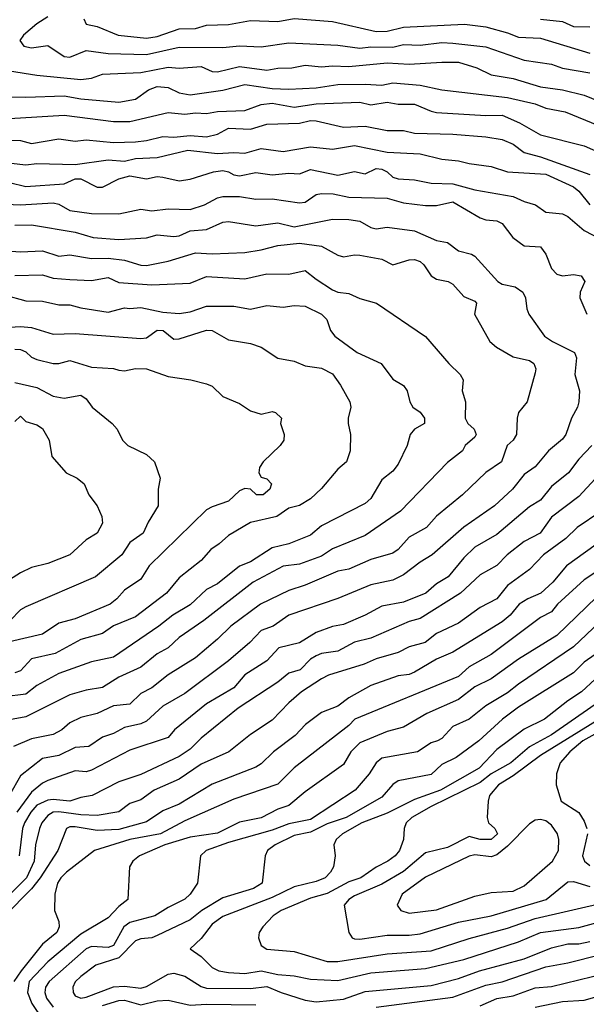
# Model space of a CAD drawing. Header units: metres. Extents: x -46681 to -43747, y -240911 to -237677.
# Tile 908 of 1056: x -43853 to -43801, y -239114 to -239024. Entities that reach past the tile are written whole.
import ezdxf

# ---------------------------------------------------------------- set-up
doc = ezdxf.new("R2010")
doc.units = ezdxf.units.M
doc.layers.add('CONTOUR_INDEX', color=1, linetype='Continuous')
doc.layers.add('CONTOUR_INTER', color=3, linetype='Continuous')

msp = doc.modelspace()

# ---------------------------------------------------------------- linework, layer by layer
at = {"layer": 'CONTOUR_INDEX'}
for points, elevation in [([(-43805.095, -239024.062), (-43803.095, -239024.269), (-43802.095, -239024.718), (-43800.595, -239024.759)], 90), ([(-43853.595, -239033.139), (-43848.595, -239032.836), (-43844.095, -239033.399), (-43842.595, -239033.412), (-43839.095, -239032.585), (-43837.595, -239032.727), (-43836.595, -239032.623), (-43835.595, -239032.683), (-43834.595, -239032.505), (-43832.095, -239032.409), (-43830.595, -239031.872), (-43829.595, -239031.725), (-43827.595, -239032.092), (-43825.595, -239031.793), (-43821.595, -239031.655), (-43820.595, -239031.879), (-43819.095, -239031.648), (-43818.095, -239031.821), (-43816.595, -239031.836), (-43815.095, -239032.48), (-43814.595, -239032.58), (-43810.095, -239032.866), (-43808.595, -239032.835), (-43807.015, -239033.52), (-43805.095, -239034.635), (-43801.095, -239035.632), (-43799.095, -239036.512)], 95), ([(-43853.095, -239042.895), (-43851.595, -239042.863), (-43847.595, -239043.525), (-43845.943, -239044.02), (-43843.595, -239044.2), (-43841.095, -239044.057), (-43840.095, -239043.772), (-43838.595, -239043.912), (-43838.095, -239043.846), (-43837.095, -239043.417), (-43835.595, -239043.276), (-43834.095, -239042.622), (-43833.595, -239042.551), (-43831.095, -239042.941), (-43829.095, -239042.677), (-43827.595, -239043.036), (-43824.095, -239042.345), (-43822.595, -239042.356), (-43821.595, -239042.518), (-43820.595, -239043.099), (-43820.095, -239043.206), (-43819.095, -239043.077), (-43816.595, -239043.417), (-43814.595, -239044.275), (-43813.595, -239044.458), (-43812.595, -239045.22), (-43811.409, -239045.52), (-43811.095, -239045.727), (-43808.993, -239048.02), (-43808.595, -239048.272), (-43807.394, -239048.52), (-43806.718, -239049.02), (-43806.455, -239049.52), (-43806.35, -239050.52), (-43806.168, -239051.02), (-43804.74, -239053.02), (-43803.997, -239053.52), (-43801.981, -239054.52), (-43801.813, -239055.02), (-43801.963, -239056.52), (-43801.523, -239058.02), (-43801.586, -239059.02), (-43801.712, -239059.52), (-43802.277, -239060.52), (-43802.781, -239062.02), (-43803.095, -239062.438), (-43804.374, -239063.52), (-43805.595, -239064.967), (-43806.595, -239065.661), (-43807.649, -239067.02), (-43809.309, -239068.52), (-43812.095, -239070.491), (-43814.977, -239073.02), (-43816.095, -239073.697), (-43817.595, -239074.84), (-43818.595, -239075.333), (-43820.595, -239075.754), (-43823.595, -239077.009), (-43828.095, -239078.533), (-43829.525, -239079.52), (-43830.595, -239079.935), (-43831.648, -239081.02), (-43833.595, -239082.688), (-43837.595, -239085.683), (-43839.595, -239086.832), (-43841.095, -239088.213), (-43841.595, -239088.458), (-43843.095, -239088.804), (-43844.095, -239089.348), (-43845.095, -239089.67), (-43846.353, -239090.52), (-43847.595, -239090.609), (-43849.095, -239091.367), (-43850.595, -239091.628), (-43852.595, -239093.224), (-43853.595, -239094.971)], 100), ([(-43853.095, -239054.224), (-43852.595, -239054.254), (-43852.095, -239054.476), (-43851.595, -239054.938), (-43851.095, -239055.166), (-43849.595, -239055.526), (-43849.095, -239055.529), (-43848.095, -239055.263), (-43846.095, -239055.849), (-43844.095, -239055.974), (-43843.595, -239056.141), (-43843.095, -239056.187), (-43842.095, -239055.98), (-43841.095, -239056.015), (-43839.095, -239056.711), (-43837.024, -239057.02), (-43835.595, -239057.39), (-43835.095, -239057.586), (-43834.095, -239058.541), (-43832.595, -239059.197), (-43831.595, -239059.864), (-43830.595, -239060.15), (-43829.595, -239059.929), (-43829.312, -239060.02), (-43828.765, -239060.52), (-43828.854, -239061.02), (-43828.511, -239062.02), (-43828.545, -239062.52), (-43828.864, -239063.02), (-43830.426, -239064.52), (-43830.759, -239065.02), (-43830.814, -239065.52), (-43830.595, -239065.918), (-43830.095, -239066.061), (-43829.653, -239066.52), (-43829.814, -239067.02), (-43830.439, -239067.52), (-43831.041, -239067.52), (-43831.595, -239067.01), (-43832.095, -239066.952), (-43832.595, -239067.167), (-43833.595, -239068.102), (-43835.095, -239068.613), (-43835.595, -239068.9), (-43840.845, -239074.02), (-43841.595, -239075.239), (-43843.095, -239076.235), (-43843.778, -239077.02), (-43844.402, -239077.52), (-43847.595, -239078.853), (-43849.095, -239079.264), (-43850.595, -239080.265), (-43853.595, -239080.969)], 105), ([(-43798.438, -239073.52), (-43801.095, -239075.285), (-43803.545, -239077.52), (-43804.095, -239078.222), (-43805.095, -239078.73), (-43809.595, -239082.116), (-43811.595, -239083.263), (-43812.595, -239084.14), (-43822.04, -239088.02), (-43822.595, -239088.616), (-43827.595, -239092.473), (-43829.095, -239093.963), (-43833.095, -239095.331), (-43837.595, -239097.333), (-43839.816, -239098.52), (-43842.595, -239099.019), (-43845.844, -239100.02), (-43848.392, -239102.02), (-43848.915, -239102.52), (-43849.226, -239103.02), (-43849.461, -239104.02), (-43849.487, -239105.52), (-43849.099, -239106.52), (-43849.052, -239107.02), (-43849.27, -239107.52), (-43850.595, -239108.606), (-43852.536, -239111.02), (-43853.187, -239112.02)], 95), ([(-43800.095, -239086.688), (-43804.095, -239089.451), (-43806.095, -239090.558), (-43807.811, -239092.02), (-43809.595, -239093.041), (-43810.595, -239093.825), (-43815.068, -239096.02), (-43816.837, -239097.02), (-43817.375, -239097.52), (-43817.537, -239098.02), (-43817.598, -239099.02), (-43817.962, -239100.02), (-43818.355, -239100.52), (-43819.031, -239101.02), (-43820.095, -239101.569), (-43821.497, -239102.52), (-43822.595, -239102.903), (-43824.595, -239103.977), (-43826.095, -239104.383), (-43828.792, -239105.52), (-43829.504, -239106.02), (-43830.461, -239107.02), (-43830.801, -239107.52), (-43830.866, -239108.02), (-43830.595, -239108.708), (-43830.095, -239109.055), (-43827.595, -239109.275), (-43824.595, -239110.175), (-43823.595, -239110.179), (-43819.095, -239109.483), (-43815.095, -239109.207), (-43811.595, -239108.079), (-43808.095, -239107.133), (-43805.595, -239106.263), (-43799.095, -239104.76)], 90), ([(-43805.595, -239114.348), (-43803.095, -239113.848), (-43801.095, -239113.721), (-43796.595, -239112.444)], 95)]:
    msp.add_lwpolyline(points, dxfattribs=dict(at, elevation=elevation))
at = {"layer": 'CONTOUR_INTER'}
for points, elevation in [([(-43850.095, -239023.857), (-43851.095, -239024.487), (-43852.314, -239025.52), (-43852.657, -239026.02), (-43852.291, -239026.52), (-43851.595, -239026.685), (-43850.095, -239026.473), (-43848.595, -239027.463), (-43848.095, -239027.538), (-43846.595, -239026.911), (-43844.595, -239027.195), (-43841.095, -239027.302), (-43838.095, -239026.611), (-43834.095, -239026.661), (-43832.595, -239026.5), (-43830.595, -239026.581), (-43828.095, -239026.229), (-43823.595, -239026.437), (-43821.595, -239026.699), (-43820.595, -239026.596), (-43818.595, -239026.63), (-43817.595, -239026.377), (-43816.095, -239026.427), (-43814.095, -239026.19), (-43813.095, -239026.25), (-43810.095, -239026.578), (-43806.595, -239027.802), (-43804.095, -239028.158), (-43803.095, -239028.541), (-43800.595, -239028.974)], 92), ([(-43846.812, -239024.02), (-43846.595, -239024.529), (-43845.595, -239024.727), (-43843.663, -239025.52), (-43841.095, -239025.785), (-43840.095, -239025.646), (-43838.095, -239024.93), (-43836.595, -239024.904), (-43835.595, -239024.62), (-43833.595, -239024.557), (-43831.595, -239024.181), (-43829.095, -239024.274), (-43827.595, -239023.983), (-43824.095, -239024.285), (-43820.095, -239025.187), (-43819.095, -239025.141), (-43817.595, -239024.775), (-43812.027, -239024.52), (-43810.095, -239024.768), (-43808.095, -239025.293), (-43807.095, -239025.696), (-43805.095, -239025.792), (-43800.595, -239027.151)], 91), ([(-43853.595, -239028.78), (-43851.095, -239029.17), (-43847.095, -239029.57), (-43846.095, -239029.445), (-43845.095, -239029.075), (-43841.595, -239028.936), (-43839.095, -239028.444), (-43838.095, -239028.528), (-43836.095, -239028.39), (-43835.095, -239028.849), (-43834.595, -239028.866), (-43832.595, -239028.374), (-43830.095, -239028.709), (-43829.095, -239028.542), (-43827.816, -239028.52), (-43826.595, -239028.268), (-43825.095, -239028.418), (-43824.095, -239028.309), (-43822.595, -239028.382), (-43819.095, -239028.056), (-43817.095, -239028.186), (-43814.095, -239027.973), (-43812.595, -239027.987), (-43810.898, -239028.52), (-43809.595, -239029.146), (-43807.595, -239029.482), (-43805.095, -239030.24), (-43803.095, -239030.513), (-43801.095, -239030.999), (-43799.095, -239031.82)], 93), ([(-43855.095, -239031.127), (-43852.095, -239031.201), (-43848.595, -239031.075), (-43847.095, -239031.332), (-43843.595, -239031.634), (-43842.095, -239031.384), (-43840.901, -239030.52), (-43840.095, -239030.203), (-43839.095, -239030.294), (-43838.095, -239030.796), (-43837.095, -239030.975), (-43834.095, -239030.553), (-43832.095, -239030.038), (-43829.595, -239030.391), (-43828.095, -239030.47), (-43825.595, -239030.347), (-43823.595, -239030.038), (-43821.095, -239029.988), (-43819.595, -239030.098), (-43818.595, -239029.869), (-43816.095, -239030.076), (-43814.095, -239030.504), (-43808.095, -239031.213), (-43805.595, -239031.804), (-43804.595, -239032.177), (-43802.854, -239032.52), (-43798.595, -239034.276)], 94), ([(-43854.595, -239035.108), (-43852.595, -239035.152), (-43851.595, -239035.415), (-43849.095, -239034.993), (-43847.595, -239035.194), (-43846.595, -239035.084), (-43844.095, -239035.325), (-43842.095, -239035.255), (-43841.095, -239035.151), (-43839.595, -239034.78), (-43838.595, -239034.837), (-43837.095, -239034.704), (-43835.595, -239034.81), (-43834.595, -239034.562), (-43833.595, -239034.035), (-43831.595, -239034.109), (-43830.095, -239033.655), (-43827.095, -239033.552), (-43826.095, -239033.331), (-43825.595, -239033.347), (-43823.095, -239033.941), (-43821.095, -239033.835), (-43819.095, -239034.233), (-43817.595, -239034.218), (-43816.595, -239034.49), (-43813.095, -239034.577), (-43810.095, -239034.814), (-43808.595, -239035.062), (-43807.595, -239035.49), (-43806.595, -239036.239), (-43805.095, -239036.626), (-43800.595, -239038.244)], 96), ([(-43855.095, -239037.029), (-43852.095, -239037.382), (-43851.095, -239037.238), (-43847.595, -239037.355), (-43844.595, -239036.912), (-43843.095, -239037.025), (-43842.095, -239036.783), (-43840.095, -239036.696), (-43837.296, -239036.02), (-43834.595, -239036.322), (-43833.095, -239036.235), (-43832.095, -239036.313), (-43830.595, -239035.87), (-43828.595, -239036.146), (-43826.095, -239035.738), (-43824.095, -239035.946), (-43822.095, -239035.616), (-43819.095, -239036.227), (-43816.095, -239036.377), (-43814.095, -239036.855), (-43812.595, -239036.995), (-43811.595, -239037.252), (-43809.595, -239037.52), (-43808.095, -239038.002), (-43804.595, -239038.224), (-43802.095, -239039.376), (-43801.595, -239039.773), (-43800.599, -239041.02)], 97), ([(-43853.595, -239038.999), (-43852.095, -239039.336), (-43848.595, -239039.098), (-43847.595, -239038.663), (-43847.095, -239038.663), (-43845.595, -239039.419), (-43845.095, -239039.397), (-43843.595, -239038.638), (-43842.595, -239038.377), (-43841.095, -239038.65), (-43840.095, -239038.446), (-43839.595, -239038.496), (-43838.095, -239038.835), (-43837.095, -239038.695), (-43834.957, -239038.02), (-43834.095, -239037.887), (-43833.595, -239037.997), (-43833.095, -239038.3), (-43832.595, -239038.374), (-43831.095, -239038.081), (-43829.595, -239038.28), (-43828.095, -239038.122), (-43827.095, -239038.183), (-43826.095, -239037.812), (-43823.595, -239038.305), (-43822.095, -239037.995), (-43821.095, -239038.189), (-43820.095, -239037.712), (-43819.595, -239037.765), (-43819.111, -239038.02), (-43818.595, -239038.512), (-43818.095, -239038.639), (-43816.595, -239038.742), (-43815.095, -239039.061), (-43813.095, -239039.094), (-43811.095, -239039.647), (-43807.595, -239040.255), (-43806.595, -239040.735), (-43805.548, -239041.02), (-43804.595, -239041.707), (-43803.095, -239041.855), (-43802.595, -239042.087), (-43801.095, -239043.371), (-43799.595, -239044.153)], 98), ([(-43854.595, -239040.942), (-43852.595, -239041.015), (-43849.595, -239040.83), (-43849.095, -239040.958), (-43848.095, -239041.534), (-43846.095, -239041.81), (-43843.595, -239041.855), (-43841.595, -239041.423), (-43840.595, -239041.567), (-43839.095, -239041.383), (-43837.095, -239041.438), (-43835.787, -239041.02), (-43834.595, -239040.375), (-43834.095, -239040.274), (-43832.595, -239040.25), (-43831.095, -239040.512), (-43829.595, -239040.482), (-43827.095, -239040.846), (-43826.595, -239040.772), (-43825.595, -239040.093), (-43825.095, -239039.995), (-43824.025, -239040.02), (-43822.595, -239040.319), (-43819.095, -239040.42), (-43817.595, -239040.858), (-43815.595, -239041.098), (-43814.595, -239041.079), (-43813.095, -239040.763), (-43810.595, -239042.219), (-43810.095, -239042.406), (-43809.095, -239042.483), (-43808.595, -239042.719), (-43807.635, -239044.02), (-43806.595, -239044.764), (-43805.095, -239044.856), (-43804.613, -239045.52), (-43804.095, -239046.83), (-43803.595, -239047.365), (-43803.095, -239047.528), (-43802.095, -239047.381), (-43801.38, -239047.52), (-43801.035, -239048.02), (-43801.474, -239049.02), (-43801.499, -239049.52), (-43800.865, -239051.02)], 99), ([(-43856.095, -239045.071), (-43852.595, -239045.333), (-43850.595, -239045.237), (-43849.095, -239045.71), (-43848.095, -239045.61), (-43846.095, -239045.927), (-43844.595, -239045.89), (-43843.095, -239046.07), (-43841.595, -239046.545), (-43841.095, -239046.557), (-43839.095, -239046.185), (-43836.595, -239045.402), (-43835.095, -239045.492), (-43832.095, -239045.384), (-43830.595, -239045.15), (-43829.095, -239044.751), (-43827.095, -239044.517), (-43825.095, -239044.804), (-43823.595, -239045.633), (-43823.095, -239045.767), (-43822.095, -239045.589), (-43821.595, -239045.628), (-43819.595, -239046.005), (-43818.595, -239046.496), (-43817.095, -239046.052), (-43816.595, -239046.022), (-43816.095, -239046.219), (-43815.761, -239046.52), (-43815.091, -239047.52), (-43814.595, -239047.81), (-43813.533, -239048.02), (-43813.095, -239048.265), (-43812.095, -239049.409), (-43811.095, -239049.826), (-43810.951, -239050.02), (-43811.132, -239051.02), (-43809.715, -239053.52), (-43809.127, -239054.02), (-43807.595, -239054.933), (-43806.095, -239055.264), (-43805.696, -239055.52), (-43805.531, -239056.02), (-43805.595, -239056.393), (-43806.308, -239059.02), (-43807.114, -239060.02), (-43807.24, -239060.52), (-43807.281, -239062.02), (-43807.594, -239062.52), (-43808.146, -239063.02), (-43808.644, -239064.52), (-43810.095, -239065.476), (-43812.22, -239067.52), (-43814.595, -239069.492), (-43815.515, -239070.52), (-43817.095, -239071.392), (-43818.095, -239072.527), (-43818.595, -239072.852), (-43820.595, -239073.433), (-43822.595, -239074.32), (-43823.595, -239074.514), (-43826.595, -239075.776), (-43828.095, -239076.259), (-43830.659, -239077.52), (-43833.384, -239079.52), (-43834.595, -239080.725), (-43836.595, -239082.424), (-43839.095, -239083.969), (-43840.595, -239085.162), (-43841.595, -239085.687), (-43842.595, -239086.648), (-43844.095, -239086.798), (-43845.595, -239087.52), (-43847.095, -239087.889), (-43848.095, -239088.355), (-43848.818, -239089.02), (-43849.595, -239089.421), (-43851.595, -239089.844), (-43853.222, -239090.52)], 101), ([(-43853.095, -239047.498), (-43850.595, -239047.438), (-43849.595, -239047.718), (-43848.095, -239047.853), (-43846.095, -239047.941), (-43844.595, -239047.679), (-43843.595, -239048.129), (-43840.595, -239048.342), (-43837.095, -239048.173), (-43835.595, -239047.586), (-43832.095, -239047.795), (-43830.095, -239047.322), (-43828.095, -239047.369), (-43826.578, -239047.02), (-43825.595, -239047.83), (-43824.095, -239048.793), (-43823.595, -239049.009), (-43822.595, -239049.118), (-43821.595, -239049.583), (-43820.083, -239050.02), (-43815.595, -239053.053), (-43813.457, -239055.52), (-43812.433, -239056.52), (-43812.155, -239057.02), (-43812.253, -239058.02), (-43811.952, -239059.02), (-43811.977, -239060.52), (-43811.725, -239061.02), (-43811.164, -239061.52), (-43810.98, -239062.02), (-43811.095, -239062.257), (-43811.983, -239063.02), (-43812.22, -239063.52), (-43813.595, -239064.565), (-43817.894, -239069.02), (-43821.095, -239071.246), (-43824.095, -239072.46), (-43825.095, -239073.121), (-43827.095, -239073.859), (-43828.595, -239074.042), (-43831.324, -239075.52), (-43835.838, -239079.02), (-43838.095, -239080.576), (-43839.095, -239081.51), (-43840.095, -239082.075), (-43841.595, -239083.294), (-43843.595, -239084.19), (-43845.095, -239085.124), (-43846.595, -239085.376), (-43848.095, -239085.81), (-43852.095, -239087.828), (-43853.595, -239088.091)], 102), ([(-43854.095, -239049.256), (-43852.095, -239049.796), (-43850.595, -239049.833), (-43849.095, -239050.156), (-43848.095, -239050.163), (-43847.095, -239050.446), (-43844.595, -239050.823), (-43843.095, -239050.437), (-43842.595, -239050.513), (-43841.595, -239050.41), (-43839.595, -239050.835), (-43838.095, -239050.946), (-43837.095, -239050.82), (-43835.595, -239050.276), (-43833.095, -239050.292), (-43831.595, -239050.576), (-43830.095, -239050.228), (-43828.595, -239050.367), (-43827.595, -239050.239), (-43826.595, -239050.29), (-43825.083, -239051.02), (-43824.616, -239051.52), (-43824.286, -239052.52), (-43823.884, -239053.02), (-43821.854, -239054.52), (-43819.651, -239055.52), (-43818.595, -239056.951), (-43817.595, -239057.536), (-43817.263, -239058.02), (-43817.024, -239059.02), (-43816.765, -239059.52), (-43816.095, -239059.975), (-43815.7, -239060.52), (-43815.691, -239061.02), (-43816.595, -239061.524), (-43816.99, -239062.02), (-43817.287, -239063.02), (-43818.095, -239064.723), (-43818.595, -239065.352), (-43819.595, -239066.155), (-43820.595, -239067.863), (-43821.095, -239068.318), (-43825.095, -239070.36), (-43826.095, -239071.21), (-43828.095, -239072.005), (-43829.595, -239072.36), (-43831.595, -239073.66), (-43832.595, -239074.063), (-43834.595, -239075.664), (-43835.595, -239076.17), (-43837.095, -239077.582), (-43838.68, -239078.52), (-43839.945, -239079.52), (-43844.095, -239082.356), (-43846.095, -239082.801), (-43849.095, -239083.851), (-43851.095, -239084.951), (-43852.095, -239085.741), (-43854.095, -239085.987)], 103), ([(-43854.095, -239052.229), (-43852.595, -239052.139), (-43851.595, -239052.236), (-43849.595, -239052.846), (-43847.595, -239052.786), (-43841.595, -239053.253), (-43841.095, -239053.195), (-43840.095, -239052.48), (-43839.567, -239052.52), (-43838.595, -239053.294), (-43838.095, -239053.275), (-43835.595, -239052.468), (-43835.095, -239052.505), (-43833.595, -239053.375), (-43831.595, -239053.707), (-43830.606, -239054.02), (-43829.095, -239055.038), (-43827.595, -239055.305), (-43826.595, -239055.738), (-43825.095, -239055.965), (-43824.095, -239056.483), (-43823.351, -239057.52), (-43822.521, -239059.02), (-43822.413, -239059.52), (-43822.658, -239060.52), (-43822.657, -239061.02), (-43822.45, -239062.02), (-43822.479, -239063.52), (-43822.804, -239064.52), (-43823.595, -239065.176), (-43825.095, -239066.955), (-43826.095, -239067.888), (-43827.095, -239068.511), (-43828.095, -239068.756), (-43829.188, -239069.52), (-43831.595, -239070.057), (-43833.595, -239071.233), (-43834.439, -239072.02), (-43835.208, -239072.52), (-43836.095, -239073.533), (-43838.095, -239075.112), (-43839.258, -239076.52), (-43842.095, -239078.677), (-43844.095, -239079.491), (-43845.095, -239080.213), (-43847.095, -239080.759), (-43849.412, -239082.02), (-43851.595, -239082.511), (-43852.595, -239083.618), (-43853.095, -239083.8)], 104), ([(-43853.095, -239057.278), (-43851.095, -239057.725), (-43849.595, -239058.511), (-43848.595, -239058.704), (-43847.095, -239058.429), (-43846.595, -239058.754), (-43846.031, -239059.52), (-43844.206, -239061.02), (-43843.775, -239061.52), (-43843.276, -239062.52), (-43842.782, -239063.02), (-43841.095, -239063.839), (-43840.35, -239064.52), (-43839.846, -239066.02), (-43840.014, -239067.02), (-43840.008, -239068.52), (-43840.939, -239070.02), (-43841.379, -239071.02), (-43842.595, -239071.882), (-43843.34, -239073.02), (-43845.749, -239075.02), (-43852.095, -239077.755), (-43852.595, -239078.032), (-43853.528, -239079.02)], 106), ([(-43853.095, -239060.828), (-43852.595, -239060.351), (-43852.095, -239060.828), (-43851.095, -239061.128), (-43850.595, -239061.477), (-43849.982, -239062.52), (-43849.72, -239064.02), (-43848.428, -239065.52), (-43847.412, -239066.02), (-43846.786, -239066.52), (-43846.354, -239067.52), (-43845.574, -239068.52), (-43845.158, -239069.52), (-43845.095, -239070.11), (-43845.595, -239071.029), (-43846.595, -239071.645), (-43848.092, -239073.02), (-43850.095, -239073.819), (-43851.595, -239074.178), (-43852.595, -239074.652), (-43853.921, -239075.52)], 107), ([(-43800.41, -239063.02), (-43801.595, -239064.255), (-43802.542, -239065.52), (-43804.095, -239066.776), (-43805.084, -239068.02), (-43806.095, -239068.639), (-43809.095, -239071.163), (-43811.095, -239072.31), (-43812.095, -239073.294), (-43813.531, -239075.02), (-43814.595, -239075.666), (-43815.568, -239076.52), (-43817.595, -239077.334), (-43819.595, -239077.702), (-43821.095, -239078.52), (-43823.095, -239079.387), (-43824.095, -239079.566), (-43825.595, -239080.12), (-43827.095, -239081.042), (-43828.994, -239081.52), (-43830.095, -239082.689), (-43832.095, -239083.985), (-43833.095, -239085.167), (-43835.595, -239086.637), (-43838.521, -239089.02), (-43839.095, -239089.693), (-43842.595, -239090.868), (-43846.095, -239092.707), (-43846.595, -239092.845), (-43847.595, -239092.761), (-43850.095, -239093.632), (-43850.595, -239093.886), (-43851.595, -239094.689), (-43852.915, -239096.52)], 99), ([(-43800.095, -239066.082), (-43801.595, -239067.687), (-43804.095, -239069.556), (-43805.117, -239071.02), (-43806.595, -239071.807), (-43808.145, -239073.02), (-43809.095, -239073.981), (-43810.595, -239074.832), (-43812.414, -239076.52), (-43816.095, -239078.823), (-43817.095, -239079.114), (-43820.595, -239080.627), (-43822.095, -239080.986), (-43823.595, -239081.808), (-43825.095, -239082.037), (-43825.595, -239082.241), (-43826.095, -239082.561), (-43827.06, -239083.52), (-43828.095, -239083.821), (-43829.095, -239084.636), (-43832.703, -239087.02), (-43836.095, -239089.766), (-43837.095, -239090.786), (-43838.095, -239091.442), (-43841.595, -239093.079), (-43843.595, -239093.749), (-43846.032, -239095.02), (-43847.095, -239095.192), (-43848.095, -239095.54), (-43849.595, -239095.367), (-43850.095, -239095.442), (-43851.095, -239095.893), (-43851.645, -239096.52), (-43852.235, -239097.52), (-43852.399, -239098.02), (-43852.709, -239100.52)], 98), ([(-43799.595, -239069.047), (-43801.736, -239070.52), (-43802.779, -239071.52), (-43804.818, -239073.02), (-43806.095, -239074.351), (-43808.095, -239075.829), (-43809.097, -239077.02), (-43810.595, -239077.822), (-43812.595, -239079.267), (-43814.595, -239080.195), (-43815.629, -239081.02), (-43817.095, -239081.418), (-43818.095, -239081.935), (-43820.095, -239082.505), (-43821.206, -239083.02), (-43824.446, -239084.02), (-43825.095, -239084.356), (-43826.913, -239085.52), (-43828.095, -239086.554), (-43829.595, -239088.134), (-43831.595, -239089.434), (-43833.562, -239091.02), (-43836.095, -239092.136), (-43838.095, -239093.527), (-43840.375, -239094.52), (-43841.595, -239095.397), (-43842.595, -239095.743), (-43843.595, -239096.487), (-43845.595, -239096.848), (-43847.095, -239096.785), (-43849.095, -239096.5), (-43849.595, -239096.535), (-43850.095, -239096.846), (-43850.647, -239097.52), (-43850.87, -239098.02), (-43851.236, -239099.52), (-43851.354, -239101.02), (-43852.053, -239102.52), (-43854.095, -239104.575)], 97), ([(-43799.254, -239071.52), (-43802.71, -239074.02), (-43803.97, -239075.52), (-43805.068, -239076.52), (-43806.256, -239077.02), (-43807.043, -239077.52), (-43807.85, -239078.52), (-43808.595, -239079.131), (-43813.095, -239081.915), (-43814.595, -239082.537), (-43816.595, -239083.731), (-43817.095, -239083.945), (-43818.095, -239084.059), (-43820.595, -239084.947), (-43822.595, -239086.082), (-43823.595, -239086.83), (-43825.095, -239087.417), (-43826.563, -239088.52), (-43827.497, -239089.52), (-43829.475, -239091.02), (-43830.595, -239092.111), (-43831.095, -239092.417), (-43835.095, -239093.986), (-43838.095, -239095.797), (-43839.595, -239096.414), (-43841.095, -239097.41), (-43843.595, -239098.121), (-43845.595, -239098.194), (-43847.595, -239097.865), (-43848.095, -239097.859), (-43848.404, -239098.02), (-43849.184, -239100.02), (-43850.8, -239102.52), (-43851.595, -239103.549), (-43854.028, -239106.02)], 96), ([(-43799.095, -239076.037), (-43803.595, -239080.38), (-43807.095, -239082.551), (-43809.595, -239084.358), (-43811.095, -239085.09), (-43812.595, -239086.244), (-43815.467, -239087.52), (-43817.595, -239088.771), (-43819.095, -239089.167), (-43821.595, -239090.195), (-43822.407, -239091.02), (-43823.095, -239092.183), (-43826.595, -239094.676), (-43828.095, -239095.929), (-43829.095, -239096.265), (-43830.595, -239097.034), (-43832.595, -239097.454), (-43834.595, -239098.436), (-43837.095, -239098.821), (-43839.395, -239099.52), (-43841.707, -239100.52), (-43842.34, -239101.02), (-43842.625, -239101.52), (-43842.783, -239104.52), (-43843.595, -239105.141), (-43844.595, -239106.202), (-43847.095, -239107.672), (-43850.095, -239110.214), (-43851.799, -239112.02), (-43851.946, -239113.02), (-43851.541, -239114.02), (-43850.536, -239115.52)], 94), ([(-43799.095, -239078.586), (-43802.095, -239081.423), (-43807.095, -239084.836), (-43808.095, -239085.638), (-43810.095, -239086.807), (-43811.595, -239088.018), (-43813.095, -239088.693), (-43814.095, -239089.786), (-43814.487, -239090.02), (-43815.095, -239090.2), (-43816.325, -239091.02), (-43819.595, -239091.603), (-43820.118, -239092.02), (-43820.753, -239093.02), (-43822.021, -239094.52), (-43826.095, -239097.216), (-43828.095, -239097.609), (-43829.595, -239098.176), (-43833.595, -239099.311), (-43835.62, -239100.02), (-43836.156, -239100.52), (-43836.422, -239103.02), (-43837.083, -239104.02), (-43837.595, -239104.491), (-43839.095, -239105.231), (-43840.308, -239106.02), (-43842.595, -239106.612), (-43843.157, -239107.02), (-43844.095, -239108.711), (-43844.595, -239108.894), (-43846.095, -239108.799), (-43846.595, -239109.027), (-43849.977, -239112.02), (-43850.313, -239112.52), (-43850.363, -239113.02), (-43850.212, -239113.52), (-43849.595, -239114.358)], 93), ([(-43800.095, -239082.136), (-43801.095, -239082.813), (-43802.095, -239083.803), (-43807.095, -239086.929), (-43808.563, -239088.02), (-43810.725, -239090.02), (-43812.793, -239091.52), (-43814.095, -239092.186), (-43815.095, -239093.087), (-43818.095, -239093.654), (-43818.595, -239094.011), (-43819.595, -239095.172), (-43822.848, -239097.02), (-43824.595, -239097.597), (-43826.095, -239098.355), (-43827.595, -239098.666), (-43829.34, -239099.52), (-43830.019, -239100.02), (-43830.23, -239100.52), (-43830.529, -239103.02), (-43831.313, -239103.52), (-43834.095, -239104.349), (-43836.036, -239105.52), (-43837.095, -239106.379), (-43840.095, -239107.789), (-43840.595, -239108.003), (-43841.595, -239108.102), (-43842.095, -239108.302), (-43843.595, -239109.849), (-43845.721, -239110.52), (-43847.095, -239111.547), (-43847.595, -239112.03), (-43847.799, -239112.52), (-43847.786, -239113.02), (-43847.595, -239113.312), (-43847.095, -239113.524), (-43846.595, -239113.439), (-43844.095, -239112.506), (-43843.095, -239112.447), (-43841.595, -239112.606), (-43841.095, -239112.464), (-43839.095, -239111.336), (-43838.595, -239111.246), (-43837.595, -239111.512), (-43836.095, -239112.472), (-43835.595, -239112.621), (-43831.595, -239112.645), (-43830.095, -239112.456), (-43828.782, -239113.02), (-43826.595, -239113.727), (-43825.595, -239113.876), (-43823.095, -239113.624), (-43821.095, -239112.911), (-43815.095, -239112.359), (-43812.595, -239111.741), (-43810.68, -239111.02), (-43806.595, -239109.923), (-43804.095, -239108.923), (-43802.595, -239108.564), (-43801.595, -239108.553), (-43800.595, -239108.353)], 92), ([(-43797.595, -239082.058), (-43801.341, -239085.52), (-43802.595, -239086.341), (-43804.737, -239088.02), (-43806.595, -239088.953), (-43809.095, -239090.81), (-43810.705, -239092.52), (-43814.241, -239094.52), (-43816.595, -239095.385), (-43819.095, -239096.621), (-43821.421, -239097.52), (-43823.189, -239098.52), (-43823.771, -239099.02), (-43823.964, -239099.52), (-43823.842, -239100.52), (-43824.003, -239101.52), (-43824.265, -239102.02), (-43824.763, -239102.52), (-43825.595, -239102.859), (-43827.595, -239103.365), (-43829.595, -239104.343), (-43834.095, -239106.064), (-43835.095, -239106.765), (-43836.095, -239108.068), (-43837.095, -239109.02), (-43836.095, -239109.726), (-43835.095, -239110.722), (-43834.48, -239111.02), (-43833.595, -239111.198), (-43832.095, -239111.275), (-43830.595, -239111.043), (-43829.095, -239111.379), (-43827.595, -239111.497), (-43826.095, -239111.8), (-43823.595, -239111.913), (-43820.595, -239111.209), (-43815.595, -239110.822), (-43812.095, -239109.991), (-43807.095, -239108.395), (-43805.095, -239107.541), (-43801.595, -239107.08), (-43799.595, -239106.514)], 91), ([(-43798.095, -239087.028), (-43805.095, -239091.361), (-43807.595, -239093.203), (-43808.93, -239094.02), (-43809.746, -239095.02), (-43809.881, -239095.52), (-43809.956, -239097.02), (-43809.837, -239097.52), (-43809.269, -239098.02), (-43809.025, -239098.52), (-43809.594, -239099.02), (-43810.595, -239099.043), (-43811.595, -239098.76), (-43813.595, -239099.765), (-43815.595, -239100.235), (-43817.595, -239101.964), (-43819.595, -239103.101), (-43822.095, -239104.19), (-43822.611, -239104.52), (-43823.023, -239105.02), (-43822.599, -239107.52), (-43822.308, -239108.02), (-43822.095, -239108.107), (-43821.595, -239108.141), (-43819.095, -239107.76), (-43817.095, -239107.779), (-43816.095, -239107.657), (-43812.595, -239106.598), (-43809.595, -239105.993), (-43804.584, -239104.52), (-43802.595, -239102.911), (-43802.095, -239102.852), (-43800.595, -239103.329)], 89), ([(-43799.595, -239089.102), (-43801.233, -239090.02), (-43802.42, -239091.02), (-43803.304, -239092.02), (-43803.62, -239093.02), (-43803.678, -239094.02), (-43803.198, -239095.52), (-43801.595, -239096.567), (-43801.095, -239097.348), (-43800.856, -239098.02)], 88), ([(-43805.595, -239097.273), (-43806.095, -239097.604), (-43808.095, -239099.628), (-43809.095, -239100.432), (-43809.595, -239100.624), (-43811.095, -239100.44), (-43811.595, -239100.566), (-43815.595, -239102.466), (-43817.718, -239104.02), (-43818.176, -239105.02), (-43817.862, -239105.52), (-43817.095, -239105.775), (-43814.595, -239105.469), (-43811.095, -239104.219), (-43809.595, -239103.887), (-43807.595, -239103.754), (-43806.595, -239103.26), (-43803.99, -239101.02), (-43803.465, -239100.02), (-43803.417, -239099.02), (-43803.547, -239098.52), (-43804.095, -239097.724), (-43804.595, -239097.322), (-43805.095, -239097.202), (-43805.595, -239097.273)], 88), ([(-43800.807, -239098.52), (-43801.256, -239100.52), (-43801.089, -239101.02), (-43800.595, -239101.401)], 88), ([(-43820.095, -239114.354), (-43813.095, -239113.453), (-43810.095, -239112.335), (-43808.595, -239112.05), (-43804.595, -239110.656), (-43802.595, -239110.313), (-43799.595, -239109.542)], 93), ([(-43810.595, -239114.219), (-43809.095, -239113.566), (-43807.595, -239113.327), (-43805.595, -239112.584), (-43804.095, -239112.478), (-43799.095, -239111.25)], 94), ([(-43845.095, -239114.188), (-43843.595, -239113.757), (-43843.095, -239113.7), (-43841.595, -239114.146), (-43840.095, -239113.766), (-43839.095, -239113.708), (-43837.095, -239114.183), (-43835.595, -239114.088), (-43831.095, -239114.147)], 93)]:
    msp.add_lwpolyline(points, dxfattribs=dict(at, elevation=elevation))

doc.saveas('drawing.dxf')
